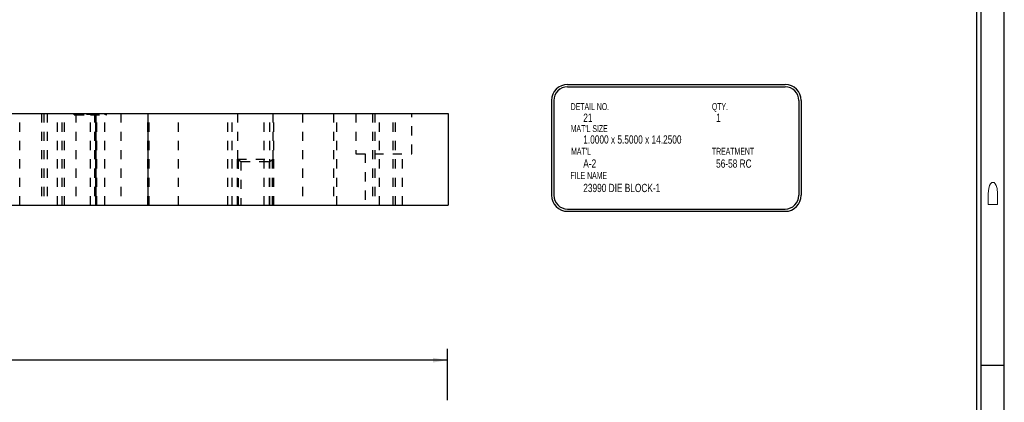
# Model space of a CAD drawing. Header units: inches. Extents: x 220 to 877, y 4 to 174.
# Tile 292 of 656: x 437 to 447, y 99 to 103. Entities that reach past the tile are written whole.
import ezdxf

# ---------------------------------------------------------------- set-up
doc = ezdxf.new("R2010")
doc.units = ezdxf.units.IN
doc.header["$LTSCALE"] = 0.5
doc.header["$MEASUREMENT"] = 0
doc.linetypes.add('HIDDEN', pattern=[0.225, 0.15, -0.075])
for name, color, linetype in [('SID-M-D', 42, 'Continuous'), ('SID-M-H', 4, 'HIDDEN'), ('SID-M-S', 105, 'Continuous')]:
    doc.layers.add(name, color=color, linetype=linetype)
doc.styles.add('R', font='ROMAND.SHX')
doc.styles.add('SLDTEXTSTYLE0', font='TXT', dxfattribs={"width": 0.595745})

# ---------------------------------------------------------------- blocks, each defined once
blk = doc.blocks.new('*U9')
at = {"layer": 'SID-M-S'}
for p, q in [((0.25, 0), (0.25, 22)), ((0.3, 0), (0.3, 22)), ((0.55, 0), (0.55, 22)), ((0.3, 11), (0.55, 11))]:
    blk.add_line(p, q, dxfattribs=at)
at = {"layer": 'SID-M-D', "style": 'R', "width": 4}
blk.add_text('D', height=0.1, rotation=90, dxfattribs=at).set_placement((0.476, 12.681))

msp = doc.modelspace()

# ---------------------------------------------------------------- linework, layer by layer
at = {"layer": 'SID-M-D'}
for p, q in [((442.65125, 102.35643), (445.01723, 102.35643)), ((442.65125, 102.33143), (445.01723, 102.33143)), ((442.47625, 102.18143), (442.47625, 101.15091)), ((442.50125, 102.18143), (442.50125, 101.15091)), ((445.16723, 102.18143), (445.16723, 101.15091)), ((445.19223, 102.18143), (445.19223, 101.15091)), ((442.65125, 101.00091), (445.01723, 101.00091)), ((442.65125, 100.97591), (445.01723, 100.97591)), ((441.34259, 98.92262), (441.34259, 99.48105)), ((441.34259, 99.35605), (434.40613, 99.35605))]:
    msp.add_line(p, q, dxfattribs=at)
for centre, radius, start, end in [((442.65125, 102.18143), 0.175, 90, 180), ((442.65125, 102.18143), 0.15, 90, 180), ((445.01723, 102.18143), 0.175, 0, 90), ((445.01723, 102.18143), 0.15, 0, 90), ((442.65125, 101.15091), 0.175, 180, 270), ((442.65125, 101.15091), 0.15, 180, 270), ((445.01723, 101.15091), 0.15, 270, 0), ((445.01723, 101.15091), 0.175, 270, 0)]:
    msp.add_arc(centre, radius, start, end, dxfattribs=at)
msp.add_solid([(441.34259, 99.35605), (441.18659, 99.38205), (441.18659, 99.33005)], dxfattribs=at)
at = {"layer": 'SID-M-H'}
for p, q in [((436.68984, 101.04184), (436.68984, 102.04184)), ((436.92792, 102.04184), (436.92792, 101.04184)), ((436.95242, 102.04184), (436.95242, 101.04184)), ((436.99042, 102.04184), (436.99042, 101.04184)), ((437.10292, 101.04184), (437.10292, 102.04184)), ((437.15342, 101.04184), (437.15342, 102.04184)), ((437.17792, 101.04184), (437.17792, 102.04184)), ((437.28397, 102.02684), (437.28397, 102.04184)), ((437.28397, 102.02684), (437.29092, 102.02684)), ((437.29092, 102.02684), (437.29092, 102.04184)), ((437.29092, 102.02684), (437.45892, 102.02684)), ((437.29892, 102.02684), (437.29892, 102.04184)), ((437.30242, 102.04184), (437.30242, 101.04184)), ((437.37092, 102.02684), (437.37092, 102.04184)), ((437.37892, 102.02684), (437.37892, 102.04184)), ((437.42271, 102.02684), (437.42271, 102.04184)), ((437.42462, 102.02684), (437.42462, 102.04184)), ((437.42574, 102.02684), (437.42574, 102.04184)), ((437.43034, 102.02684), (437.43034, 102.04184)), ((437.43225, 102.02684), (437.43225, 102.04184)), ((437.4353, 102.02684), (437.4353, 102.04184)), ((437.43976, 102.02684), (437.43976, 102.04184)), ((437.43988, 102.02684), (437.43988, 102.04184)), ((437.44007, 102.02684), (437.44007, 102.04184)), ((437.44457, 102.02684), (437.44457, 102.04184)), ((437.4446, 102.02684), (437.4446, 102.04184)), ((437.44937, 102.02684), (437.44937, 102.04184)), ((437.45139, 102.02684), (437.45139, 102.04184)), ((437.45677, 102.02684), (437.45677, 102.04184)), ((437.45677, 102.02684), (437.45677, 102.04184)), ((437.45704, 102.02684), (437.45704, 102.04184)), ((437.4572, 102.02684), (437.4572, 102.04184)), ((437.45892, 102.02684), (437.45892, 102.04184)), ((437.45892, 102.02684), (437.62692, 102.02684)), ((437.45942, 101.04184), (437.45942, 102.04184)), ((437.46151, 102.02684), (437.46151, 102.04184)), ((437.46151, 102.02684), (437.46151, 102.04184)), ((437.46176, 102.02684), (437.46176, 102.04184)), ((437.46178, 102.02684), (437.46178, 102.04184)), ((437.4621, 102.02684), (437.4621, 102.04184)), ((437.46213, 102.02684), (437.46213, 102.04184)), ((437.46345, 102.02684), (437.46345, 102.04184)), ((437.46467, 102.02684), (437.46467, 102.04184)), ((437.47337, 102.02684), (437.47337, 102.04184)), ((437.48067, 102.02684), (437.48067, 102.04184)), ((437.48077, 102.02684), (437.48077, 102.04184)), ((437.48088, 102.02684), (437.48088, 102.04184)), ((437.48465, 102.02684), (437.48465, 102.04184)), ((437.49327, 102.02684), (437.49327, 102.04184)), ((437.49899, 102.02684), (437.49899, 102.04184)), ((437.5009, 102.02684), (437.5009, 102.04184)), ((437.50292, 102.04184), (437.50292, 101.04184)), ((437.5173, 102.04184), (437.5173, 101.04184)), ((437.51872, 101.04184), (437.51872, 102.04184)), ((437.52989, 101.04184), (437.52989, 102.04184)), ((437.53892, 102.02684), (437.53892, 102.04184)), ((437.54692, 102.02684), (437.54692, 102.04184)), ((437.61542, 101.04184), (437.61542, 102.04184)), ((437.61892, 102.02684), (437.61892, 102.04184)), ((437.62692, 102.02684), (437.62692, 102.04184)), ((437.62692, 102.02684), (437.63387, 102.02684)), ((437.63387, 102.02684), (437.63387, 102.04184)), ((437.78942, 102.04184), (437.78942, 101.04184)), ((438.08466, 102.04184), (438.08466, 101.04184)), ((438.085, 101.04184), (438.085, 102.04184)), ((438.09979, 101.04184), (438.09979, 102.04184)), ((438.41642, 101.04184), (438.41642, 102.04184)), ((438.95292, 101.04184), (438.95292, 102.04184)), ((439.00292, 101.04184), (439.00292, 102.04184)), ((439.05792, 102.04184), (439.05792, 101.54184)), ((439.34792, 101.04184), (439.34792, 102.04184)), ((439.34792, 101.04184), (439.34792, 102.04184)), ((439.41042, 101.04184), (439.41042, 102.04184)), ((439.41042, 101.04184), (439.41042, 102.04184)), ((439.44792, 101.54184), (439.44792, 102.04184)), ((439.45292, 101.04184), (439.45292, 102.04184)), ((439.76542, 102.04184), (439.76542, 101.04184)), ((440.10292, 102.04184), (440.10292, 101.04184)), ((440.14042, 101.04184), (440.14042, 102.04184)), ((440.34842, 102.04184), (440.34842, 101.60184)), ((440.52792, 102.04184), (440.52792, 101.04184)), ((440.55242, 102.04184), (440.55242, 101.04184)), ((440.60292, 101.04184), (440.60292, 102.04184)), ((440.75342, 101.04184), (440.75342, 102.04184)), ((440.77792, 101.04184), (440.77792, 102.04184)), ((440.95742, 101.60184), (440.95742, 102.04184)), ((440.34842, 101.60184), (440.95742, 101.60184)), ((440.44992, 101.60184), (440.44992, 101.04184)), ((440.85592, 101.04184), (440.85592, 101.60184)), ((439.05792, 101.54184), (439.44792, 101.54184)), ((439.05792, 101.54184), (439.09667, 101.51946)), ((439.05792, 101.04184), (439.05792, 101.54184)), ((439.05792, 101.04184), (439.05792, 101.54184)), ((439.05792, 101.04184), (439.05792, 101.54184)), ((439.05792, 101.04184), (439.05792, 101.54184)), ((439.06542, 101.53751), (439.06542, 101.04184)), ((439.09667, 101.51946), (439.40917, 101.51946)), ((439.09667, 101.51946), (439.09667, 101.04184)), ((439.40917, 101.51946), (439.44792, 101.54184)), ((439.40917, 101.04184), (439.40917, 101.51946)), ((439.44042, 101.04184), (439.44042, 101.53751))]:
    msp.add_line(p, q, dxfattribs=at)
at = {"layer": 'SID-M-S'}
for p, q in [((427.10292, 102.04184), (441.35292, 102.04184)), ((441.35292, 102.04184), (441.35292, 101.04184)), ((427.10292, 101.04184), (441.35292, 101.04184))]:
    msp.add_line(p, q, dxfattribs=at)

# ---------------------------------------------------------------- block references
at = {"layer": 'SID-M-D'}
msp.add_blockref('*U9', (446.85171, 88.30167), dxfattribs=at)

# ---------------------------------------------------------------- texts
at = {"layer": 'SID-M-D', "style": 'SLDTEXTSTYLE0', "width": 0.75}
for s, height, p in [('DETAIL NO.', 0.075, (442.68413, 102.07863)), ('QTY.', 0.075, (444.22037, 102.07863)), ('21', 0.09, (442.82107, 101.94936)), ('1', 0.09, (444.2661, 101.94936)), ("MAT'L SIZE", 0.075, (442.68413, 101.83853)), ('1.0000 x 5.5000 x 14.2500', 0.09, (442.82107, 101.71255)), ("MAT'L", 0.075, (442.68876, 101.59236)), ('TREATMENT', 0.075, (444.22037, 101.59236)), ('A-2', 0.09, (442.82107, 101.45131)), ('56-58 RC', 0.09, (444.2661, 101.45024)), ('FILE NAME', 0.075, (442.68283, 101.32823)), ('23990 DIE BLOCK-1', 0.09, (442.82107, 101.18521))]:
    msp.add_text(s, height=height, dxfattribs=at).set_placement(p)

doc.saveas('drawing.dxf')
